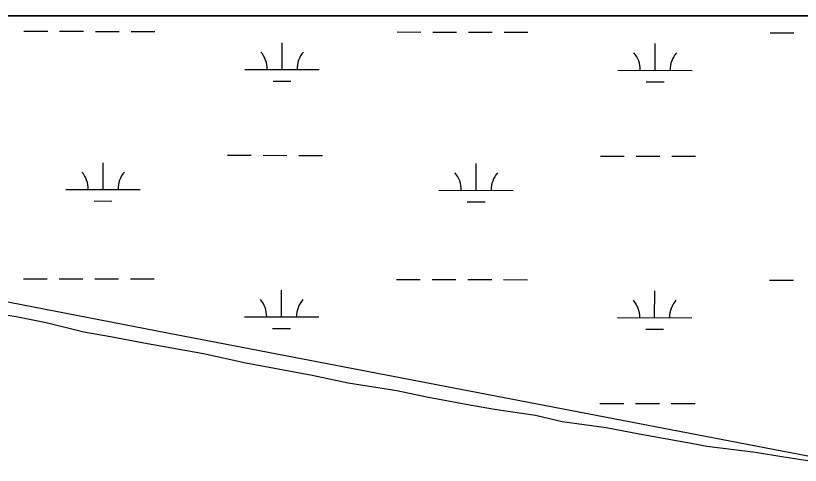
# Model space of a CAD drawing. Extents: x 3219052 to 3256913, y 800770 to 826146.
# Drawn here: x 3226376 to 3227431, y 822163 to 822767 of the extents above; entities that cross this region are included whole.
import ezdxf

# ---------------------------------------------------------------- set-up
doc = ezdxf.new("R2010")
doc.units = 0
for name, color, linetype in [('V-SITE-VEGE', 7, 'Continuous'), ('V-TOPO-SHOR', 7, 'Continuous'), ('V-WETL-SWMP', 7, 'Continuous')]:
    doc.layers.add(name, color=color, linetype=linetype)

msp = doc.modelspace()

# ---------------------------------------------------------------- linework, layer by layer
at = {"layer": 'V-SITE-VEGE'}
for p, q in [((3224708.2, 822767.1), (3230225.1, 822767.1)), ((3230225.1, 822767.1), (3224708.2, 822767.1)), ((3226323.8, 822371.1), (3226376.7, 822362.8)), ((3226376.7, 822362.8), (3226416.9, 822354.5)), ((3226416.9, 822354.5), (3226467.7, 822342)), ((3226467.7, 822342), (3226503.6, 822335.7)), ((3226503.6, 822335.7), (3226548.1, 822327.4)), ((3226548.1, 822327.4), (3226628.5, 822312.9)), ((3226628.5, 822312.9), (3226685.6, 822300.4)), ((3226685.6, 822300.4), (3226774.5, 822283.8)), ((3226774.5, 822283.8), (3226823.2, 822273.4)), ((3226823.2, 822273.4), (3226888.8, 822263)), ((3226888.8, 822263), (3226929, 822254.7)), ((3226929, 822254.7), (3226984, 822244.3)), ((3226984, 822244.3), (3227020, 822238.1)), ((3227020, 822238.1), (3227075, 822229.8)), ((3227075, 822229.8), (3227111, 822221.5)), ((3227111, 822221.5), (3227170.2, 822213.3)), ((3227170.2, 822213.3), (3227214.6, 822204.9)), ((3227214.6, 822204.9), (3227284.5, 822192.5)), ((3227284.5, 822192.5), (3227305.6, 822188.3)), ((3227305.6, 822188.3), (3227371.2, 822180.1)), ((3227371.2, 822180.1), (3227409.3, 822173.9)), ((3227409.3, 822173.9), (3227464.3, 822165.6))]:
    msp.add_line(p, q, dxfattribs=at)
at = {"layer": 'V-TOPO-SHOR'}
msp.add_lwpolyline([(3227507, 822162.5), (3226580.2, 822340.2), (3225868.1, 822478.3)], dxfattribs=at)
at = {"layer": 'V-WETL-SWMP'}
for p, q in [((3226387, 822746.2), (3226419, 822746.2)), ((3226435, 822746.1), (3226467, 822746.1)), ((3226483, 822746), (3226515, 822746)), ((3226531, 822745.9), (3226563, 822745.9)), ((3226888.9, 822745.2), (3226920.9, 822745.1)), ((3226936.9, 822745.1), (3226968.9, 822745)), ((3226984.9, 822745), (3227016.9, 822744.9)), ((3227032.9, 822744.9), (3227064.9, 822744.8)), ((3227390.8, 822744.1), (3227422.8, 822744)), ((3226734.2, 822694.8), (3226734.3, 822730.8)), ((3227236.1, 822693.7), (3227236.2, 822729.7)), ((3226684.2, 822694.9), (3226784.2, 822694.6)), ((3227186.1, 822693.8), (3227286.1, 822693.6)), ((3226722.2, 822679.3), (3226746.2, 822679.3)), ((3227224.1, 822678.3), (3227248.1, 822678.2)), ((3226660.6, 822579.5), (3226692.6, 822579.4)), ((3226708.6, 822579.4), (3226740.6, 822579.3)), ((3226756.6, 822579.3), (3226788.6, 822579.2)), ((3227162.5, 822578.4), (3227194.5, 822578.4)), ((3226493.4, 822533.4), (3226493.5, 822569.4)), ((3226995.3, 822532.3), (3226995.4, 822568.3)), ((3227210.5, 822578.3), (3227242.5, 822578.3)), ((3227258.5, 822578.2), (3227290.5, 822578.2)), ((3226443.4, 822533.5), (3226543.4, 822533.3)), ((3226945.3, 822532.4), (3227045.3, 822532.2)), ((3226481.4, 822518), (3226505.4, 822517.9)), ((3226983.3, 822516.9), (3227007.3, 822516.9)), ((3226386.3, 822413.5), (3226418.3, 822413.5)), ((3226434.3, 822413.4), (3226466.3, 822413.4)), ((3226482.3, 822413.3), (3226514.3, 822413.3)), ((3226530.3, 822413.2), (3226562.3, 822413.2)), ((3226888.2, 822412.5), (3226920.2, 822412.4)), ((3226936.2, 822412.4), (3226968.2, 822412.3)), ((3226984.2, 822412.3), (3227016.2, 822412.2)), ((3227032.2, 822412.2), (3227064.2, 822412.1)), ((3227390.1, 822411.4), (3227422.1, 822411.4)), ((3226733.5, 822362.1), (3226733.6, 822398.1)), ((3227235.4, 822361), (3227235.5, 822397)), ((3226323.8, 822371.1), (3226376.7, 822362.8)), ((3226376.7, 822362.8), (3226416.9, 822354.5)), ((3226683.5, 822362.2), (3226783.5, 822362)), ((3227185.4, 822361.1), (3227285.4, 822360.9)), ((3226416.9, 822354.5), (3226467.7, 822342)), ((3226721.5, 822346.7), (3226745.5, 822346.6)), ((3226467.7, 822342), (3226503.6, 822335.7)), ((3226503.6, 822335.7), (3226548.1, 822327.4)), ((3227223.4, 822345.6), (3227247.4, 822345.6)), ((3226548.1, 822327.4), (3226628.5, 822312.9)), ((3226628.5, 822312.9), (3226685.6, 822300.4)), ((3226685.6, 822300.4), (3226774.5, 822283.8)), ((3226774.5, 822283.8), (3226823.2, 822273.4)), ((3226823.2, 822273.4), (3226888.8, 822263.1)), ((3226888.8, 822263.1), (3226929, 822254.7)), ((3226929, 822254.7), (3226984, 822244.3)), ((3226984, 822244.3), (3227020, 822238.1)), ((3227161.8, 822245.7), (3227193.8, 822245.7)), ((3227209.8, 822245.6), (3227241.8, 822245.6)), ((3227257.8, 822245.5), (3227289.8, 822245.5)), ((3227020, 822238.1), (3227075, 822229.9)), ((3227075, 822229.9), (3227111, 822221.5)), ((3227111, 822221.5), (3227170.2, 822213.3)), ((3227170.2, 822213.3), (3227214.6, 822205)), ((3227214.6, 822205), (3227284.5, 822192.5)), ((3227284.5, 822192.5), (3227305.6, 822188.4)), ((3227305.6, 822188.4), (3227371.2, 822180.1)), ((3227371.2, 822180.1), (3227409.3, 822173.9)), ((3227409.3, 822173.9), (3227464.3, 822165.6))]:
    msp.add_line(p, q, dxfattribs=at)
for centre, start, end in [((3226679, 822695.3), 359.1081, 40.6518), ((3226789.5, 822695.1), 139.1081, 180.6517), ((3227180.9, 822694.3), 359.1081, 40.6518), ((3227291.4, 822694.1), 139.1081, 180.6517), ((3226438.2, 822534), 359.1081, 40.6518), ((3226548.7, 822533.8), 139.1081, 180.6517), ((3226940.1, 822532.9), 359.1081, 40.6518), ((3227050.6, 822532.7), 139.1081, 180.6517), ((3226678.3, 822362.7), 359.1081, 40.6518), ((3226788.8, 822362.4), 139.1081, 180.6517), ((3227180.2, 822361.6), 359.1081, 40.6518), ((3227290.7, 822361.4), 139.1081, 180.6517)]:
    msp.add_arc(centre, 35.2, start, end, dxfattribs=at)

doc.saveas('drawing.dxf')
